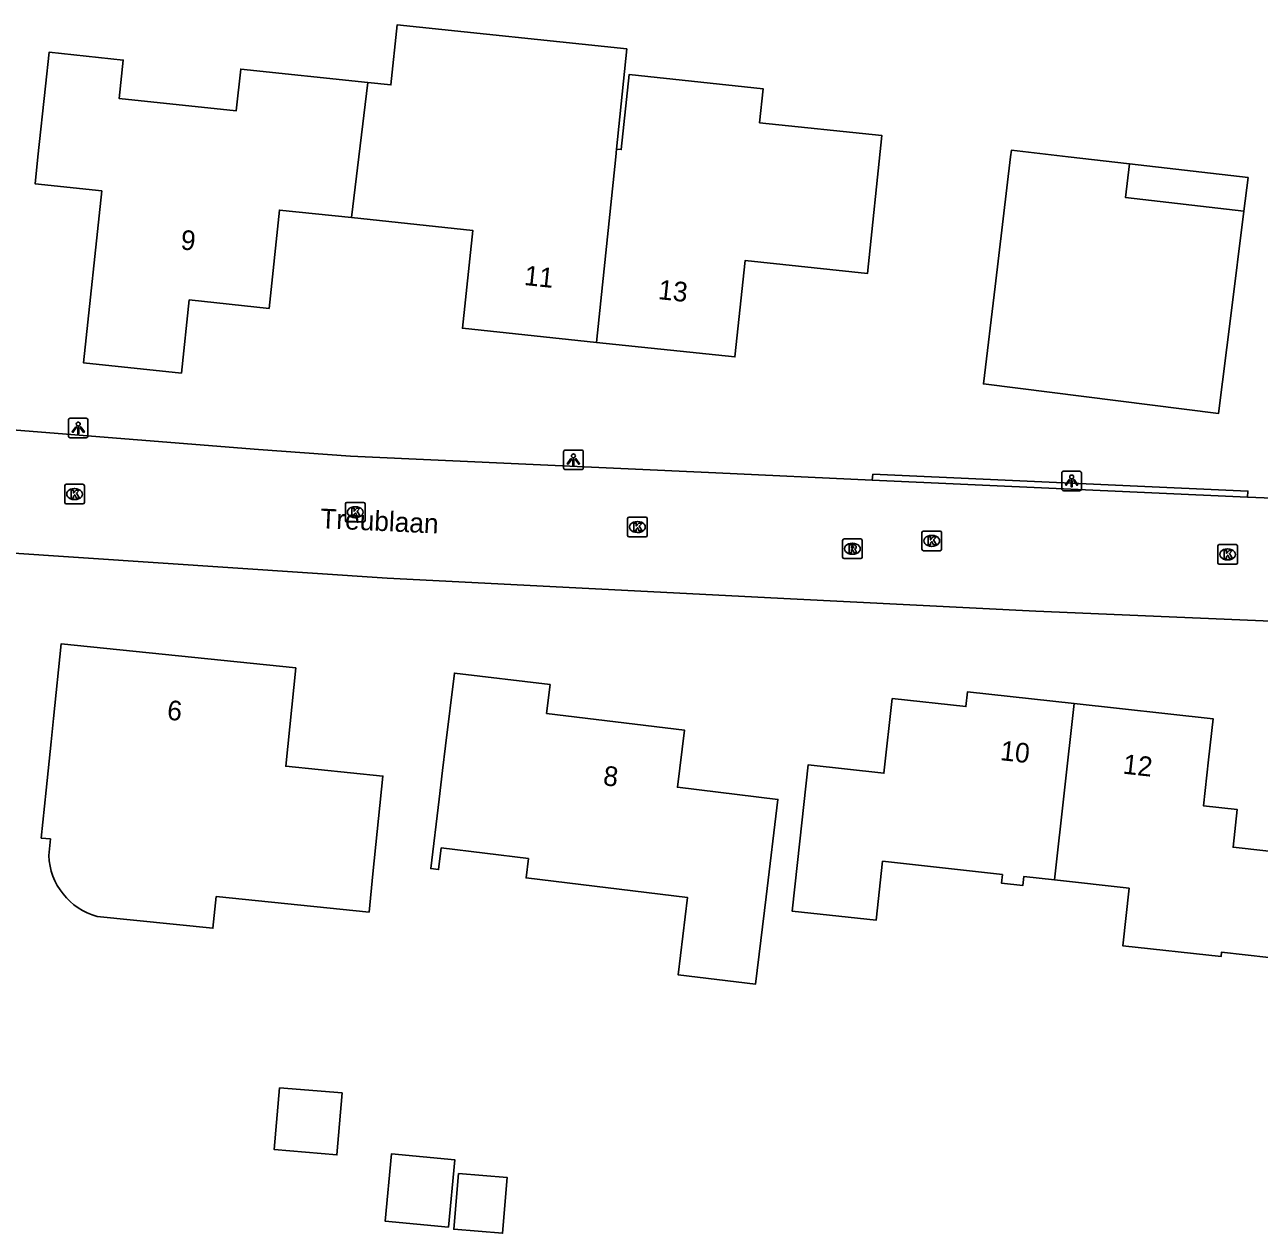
# Model space of a CAD drawing. Extents: x 162157 to 163165, y 378998 to 380775.
# Drawn here: x 162351.3 to 162414.1, y 380445.2 to 380506.7 of the extents above; entities that cross this region are included whole.
import ezdxf

# ---------------------------------------------------------------- set-up
doc = ezdxf.new("R2010")
doc.units = 0
for name, color, linetype in [('IMGEO_Groenvoorziening', 7, 'Continuous'), ('IMGEO_Kolk', 7, 'Continuous'), ('IMGEO_Lichtpunt', 7, 'Continuous'), ('IMGEO_Openbare_ruimte_label', 7, 'Continuous'), ('IMGEO_Pand', 7, 'Continuous'), ('IMGEO_Pand_nummerreeks', 7, 'Continuous'), ('IMGEO_Pand_overbouw', 7, 'Continuous'), ('IMGEO_Rijbaan_lokaal_open', 7, 'Continuous'), ('IMGEO_Rioolput', 7, 'Continuous')]:
    doc.layers.add(name, color=color, linetype=linetype)

msp = doc.modelspace()

# ---------------------------------------------------------------- linework, layer by layer
at = {"layer": 'IMGEO_Groenvoorziening'}
msp.add_lwpolyline([(162394.448, 380483.533), (162394.48, 380483.836), (162413.564, 380482.98), (162413.537, 380482.662)], dxfattribs=at)
at = {"layer": 'IMGEO_Kolk'}
for p, q in [((162353.354, 380482.4), (162353.354, 380483.252)), ((162353.429, 380483.326), (162354.281, 380483.326)), ((162354.355, 380483.252), (162354.355, 380482.4)), ((162353.842, 380483.106), (162353.867, 380483.106)), ((162354.281, 380482.326), (162353.429, 380482.326)), ((162353.865, 380482.546), (162353.84, 380482.546)), ((162367.637, 380481.48), (162367.637, 380482.332)), ((162367.712, 380482.406), (162368.564, 380482.406)), ((162368.125, 380482.186), (162368.15, 380482.186)), ((162368.638, 380482.332), (162368.638, 380481.48)), ((162368.564, 380481.406), (162367.712, 380481.406)), ((162368.148, 380481.626), (162368.123, 380481.626)), ((162381.995, 380480.724), (162381.995, 380481.576)), ((162382.07, 380481.65), (162382.922, 380481.65)), ((162382.483, 380481.43), (162382.508, 380481.43)), ((162382.996, 380481.576), (162382.996, 380480.724)), ((162382.506, 380480.87), (162382.481, 380480.87)), ((162396.975, 380480.02), (162396.975, 380480.872)), ((162397.05, 380480.946), (162397.902, 380480.946)), ((162397.463, 380480.726), (162397.488, 380480.726)), ((162397.976, 380480.872), (162397.976, 380480.02)), ((162382.922, 380480.65), (162382.07, 380480.65)), ((162397.486, 380480.166), (162397.461, 380480.166)), ((162412.033, 380479.33), (162412.033, 380480.182)), ((162412.108, 380480.256), (162412.96, 380480.256)), ((162413.034, 380480.182), (162413.034, 380479.33)), ((162397.902, 380479.946), (162397.05, 380479.946)), ((162412.544, 380479.476), (162412.519, 380479.476)), ((162412.521, 380480.036), (162412.546, 380480.036)), ((162412.96, 380479.256), (162412.108, 380479.256))]:
    msp.add_line(p, q, dxfattribs=at)
for points in [[(162353.354, 380482.4), (162353.354, 380483.252)], [(162353.429, 380483.326), (162354.281, 380483.326)], [(162354.355, 380483.252), (162354.355, 380482.4)], [(162353.675, 380483.026), (162353.798, 380483.026), (162353.798, 380482.875), (162353.928, 380483.026), (162354.092, 380483.026), (162353.946, 380482.875), (162354.099, 380482.626), (162353.947, 380482.626), (162353.862, 380482.79), (162353.798, 380482.723), (162353.798, 380482.626), (162353.675, 380482.626), (162353.675, 380483.026)], [(162354.281, 380482.326), (162353.429, 380482.326)], [(162367.637, 380481.48), (162367.637, 380482.332)], [(162367.712, 380482.406), (162368.564, 380482.406)], [(162367.958, 380482.106), (162368.081, 380482.106), (162368.081, 380481.955), (162368.211, 380482.106), (162368.375, 380482.106), (162368.229, 380481.955), (162368.382, 380481.706), (162368.23, 380481.706), (162368.145, 380481.87), (162368.081, 380481.803), (162368.081, 380481.706), (162367.958, 380481.706), (162367.958, 380482.106)], [(162368.638, 380482.332), (162368.638, 380481.48)], [(162368.564, 380481.406), (162367.712, 380481.406)], [(162381.995, 380480.724), (162381.995, 380481.576)], [(162382.07, 380481.65), (162382.922, 380481.65)], [(162382.316, 380481.35), (162382.439, 380481.35), (162382.439, 380481.199), (162382.569, 380481.35), (162382.733, 380481.35), (162382.587, 380481.199), (162382.74, 380480.95), (162382.588, 380480.95), (162382.503, 380481.114), (162382.439, 380481.047), (162382.439, 380480.95), (162382.316, 380480.95), (162382.316, 380481.35)], [(162382.996, 380481.576), (162382.996, 380480.724)], [(162396.975, 380480.02), (162396.975, 380480.872)], [(162397.05, 380480.946), (162397.902, 380480.946)], [(162397.976, 380480.872), (162397.976, 380480.02)], [(162382.922, 380480.65), (162382.07, 380480.65)], [(162397.296, 380480.646), (162397.419, 380480.646), (162397.419, 380480.495), (162397.549, 380480.646), (162397.713, 380480.646), (162397.567, 380480.495), (162397.72, 380480.246), (162397.568, 380480.246), (162397.483, 380480.41), (162397.419, 380480.343), (162397.419, 380480.246), (162397.296, 380480.246), (162397.296, 380480.646)], [(162412.033, 380479.33), (162412.033, 380480.182)], [(162412.108, 380480.256), (162412.96, 380480.256)], [(162413.034, 380480.182), (162413.034, 380479.33)], [(162397.902, 380479.946), (162397.05, 380479.946)], [(162412.354, 380479.956), (162412.477, 380479.956), (162412.477, 380479.805), (162412.607, 380479.956), (162412.771, 380479.956), (162412.625, 380479.805), (162412.778, 380479.556), (162412.626, 380479.556), (162412.541, 380479.72), (162412.477, 380479.653), (162412.477, 380479.556), (162412.354, 380479.556), (162412.354, 380479.956)], [(162412.96, 380479.256), (162412.108, 380479.256)]]:
    msp.add_lwpolyline(points, dxfattribs=at)
for centre, start, end in [((162353.431, 380483.25), 91.55205, 178.44795), ((162353.431, 380483.25), 91.55205, 178.44795), ((162354.279, 380483.25), 1.55205, 88.44795), ((162354.279, 380483.25), 1.55205, 88.44795), ((162353.431, 380482.402), 181.55205, 268.44795), ((162353.431, 380482.402), 181.55205, 268.44795), ((162354.279, 380482.402), 271.55205, 358.44795), ((162354.279, 380482.402), 271.55205, 358.44795), ((162367.714, 380482.33), 91.55205, 178.44795), ((162367.714, 380482.33), 91.55205, 178.44795), ((162368.562, 380482.33), 1.55205, 88.44795), ((162368.562, 380482.33), 1.55205, 88.44795), ((162367.714, 380481.482), 181.55205, 268.44795), ((162367.714, 380481.482), 181.55205, 268.44795), ((162368.562, 380481.482), 271.55205, 358.44795), ((162368.562, 380481.482), 271.55205, 358.44795), ((162382.072, 380481.574), 91.55205, 178.44795), ((162382.072, 380481.574), 91.55205, 178.44795), ((162382.92, 380481.574), 1.55205, 88.44795), ((162382.92, 380481.574), 1.55205, 88.44795), ((162382.072, 380480.726), 181.55205, 268.44795), ((162382.072, 380480.726), 181.55205, 268.44795), ((162382.92, 380480.726), 271.55205, 358.44795), ((162382.92, 380480.726), 271.55205, 358.44795), ((162397.052, 380480.87), 91.55205, 178.44795), ((162397.052, 380480.87), 91.55205, 178.44795), ((162397.9, 380480.87), 1.55205, 88.44795), ((162397.9, 380480.87), 1.55205, 88.44795), ((162412.11, 380480.18), 91.55205, 178.44795), ((162412.11, 380480.18), 91.55205, 178.44795), ((162412.958, 380480.18), 1.55205, 88.44795), ((162412.958, 380480.18), 1.55205, 88.44795), ((162397.052, 380480.022), 181.55205, 268.44795), ((162397.052, 380480.022), 181.55205, 268.44795), ((162397.9, 380480.022), 271.55205, 358.44795), ((162397.9, 380480.022), 271.55205, 358.44795), ((162412.11, 380479.332), 181.55205, 268.44795), ((162412.11, 380479.332), 181.55205, 268.44795), ((162412.958, 380479.332), 271.55205, 358.44795), ((162412.958, 380479.332), 271.55205, 358.44795)]:
    msp.add_arc(centre, 0.0765, start, end, dxfattribs=at)
for centre, major_axis, ratio, start_param, end_param in [((162353.841, 380482.826), (-0.387, 0.002), 0.722429, 4.712389, 7.853982), ((162353.866, 380482.826), (-0.39, 0.002), 0.717154, 1.570796, 4.712389), ((162368.124, 380481.906), (-0.387, 0.002), 0.722429, 4.712389, 7.853982), ((162368.149, 380481.906), (-0.39, 0.002), 0.717154, 1.570796, 4.712389), ((162382.482, 380481.15), (-0.387, 0.002), 0.722429, 4.712389, 7.853982), ((162382.507, 380481.15), (-0.39, 0.002), 0.717154, 1.570796, 4.712389), ((162397.462, 380480.446), (-0.387, 0.002), 0.722429, 4.712389, 7.853982), ((162397.487, 380480.446), (-0.39, 0.002), 0.717154, 1.570796, 4.712389), ((162412.52, 380479.756), (-0.387, 0.002), 0.722429, 4.712389, 7.853982), ((162412.545, 380479.756), (-0.39, 0.002), 0.717154, 1.570796, 4.712389)]:
    msp.add_ellipse(centre, major_axis=major_axis, ratio=ratio, start_param=start_param, end_param=end_param, dxfattribs=at)
at = {"layer": 'IMGEO_Lichtpunt'}
for p, q in [((162353.541, 380486.594), (162353.541, 380485.787)), ((162353.541, 380486.594), (162353.541, 380485.787)), ((162354.443, 380486.689), (162353.635, 380486.689)), ((162354.443, 380486.689), (162353.635, 380486.689)), ((162354.537, 380485.787), (162354.537, 380486.594)), ((162354.537, 380485.787), (162354.537, 380486.594)), ((162353.635, 380485.693), (162354.443, 380485.693)), ((162353.635, 380485.693), (162354.443, 380485.693)), ((162378.742, 380484.973), (162378.742, 380484.166)), ((162378.742, 380484.973), (162378.742, 380484.166)), ((162379.644, 380485.068), (162378.836, 380485.068)), ((162379.644, 380485.068), (162378.836, 380485.068)), ((162379.738, 380484.166), (162379.738, 380484.973)), ((162379.738, 380484.166), (162379.738, 380484.973)), ((162378.836, 380484.072), (162379.644, 380484.072)), ((162378.836, 380484.072), (162379.644, 380484.072)), ((162404.095, 380483.899), (162404.095, 380483.092)), ((162404.095, 380483.899), (162404.095, 380483.092)), ((162404.997, 380483.994), (162404.189, 380483.994)), ((162404.997, 380483.994), (162404.189, 380483.994)), ((162405.091, 380483.092), (162405.091, 380483.899)), ((162405.091, 380483.092), (162405.091, 380483.899)), ((162404.189, 380482.998), (162404.997, 380482.998)), ((162404.189, 380482.998), (162404.997, 380482.998))]:
    msp.add_line(p, q, dxfattribs=at)
for points in [[(162353.915, 380486.258), (162353.954, 380486.23), (162353.766, 380485.968), (162353.728, 380485.995), (162353.915, 380486.258)], [(162354.017, 380486.21), (162354.064, 380486.21), (162354.064, 380485.888), (162354.017, 380485.888), (162354.017, 380486.21)], [(162354.127, 380486.23), (162354.165, 380486.257), (162354.352, 380485.995), (162354.313, 380485.967), (162354.127, 380486.23)], [(162379.116, 380484.637), (162379.155, 380484.609), (162378.967, 380484.347), (162378.929, 380484.374), (162379.116, 380484.637)], [(162379.218, 380484.589), (162379.265, 380484.589), (162379.265, 380484.267), (162379.218, 380484.267), (162379.218, 380484.589)], [(162379.328, 380484.609), (162379.366, 380484.636), (162379.553, 380484.374), (162379.514, 380484.346), (162379.328, 380484.609)], [(162404.469, 380483.563), (162404.508, 380483.535), (162404.32, 380483.273), (162404.282, 380483.3), (162404.469, 380483.563)], [(162404.571, 380483.515), (162404.618, 380483.515), (162404.618, 380483.193), (162404.571, 380483.193), (162404.571, 380483.515)], [(162404.681, 380483.535), (162404.719, 380483.562), (162404.906, 380483.3), (162404.867, 380483.272), (162404.681, 380483.535)]]:
    msp.add_lwpolyline(points, dxfattribs=at)
for centre in [(162354.04, 380486.392), (162379.241, 380484.771), (162404.594, 380483.697)]:
    msp.add_circle(centre, 0.0994, dxfattribs=at)
for centre, start, end in [((162353.635, 380486.594), 90, 180), ((162353.635, 380486.594), 90, 180), ((162354.443, 380486.594), 0, 90), ((162354.443, 380486.594), 0, 90), ((162353.635, 380485.787), 180, 270), ((162353.635, 380485.787), 180, 270), ((162354.443, 380485.787), 270, 0), ((162354.443, 380485.787), 270, 360), ((162378.836, 380484.973), 90, 180), ((162378.836, 380484.973), 90, 180), ((162379.644, 380484.973), 0, 90), ((162379.644, 380484.973), 0, 90), ((162378.836, 380484.166), 180, 270), ((162378.836, 380484.166), 180, 270), ((162379.644, 380484.166), 270, 0), ((162379.644, 380484.166), 270, 360), ((162404.189, 380483.899), 90, 180), ((162404.189, 380483.899), 90, 180), ((162404.997, 380483.899), 0, 90), ((162404.997, 380483.899), 0, 90), ((162404.189, 380483.092), 180, 270), ((162404.189, 380483.092), 180, 270), ((162404.997, 380483.092), 270, 0), ((162404.997, 380483.092), 270, 360)]:
    msp.add_arc(centre, 0.0946, start, end, dxfattribs=at)
at = {"layer": 'IMGEO_Pand'}
for points in [[(162368.778, 380503.784), (162369.955, 380503.66), (162370.278, 380506.722), (162381.957, 380505.491), (162381.432, 380500.389)], [(162367.954, 380496.9), (162364.278, 380497.288), (162363.751, 380492.28), (162359.686, 380492.708), (162359.293, 380488.983), (162354.315, 380489.507), (162355.237, 380498.264), (162351.845, 380498.621), (162351.991, 380500), (162352.371, 380503.594), (162352.553, 380505.32), (162356.329, 380504.923), (162356.123, 380502.968), (162362.085, 380502.34), (162362.309, 380504.466), (162368.778, 380503.784)], [(162381.432, 380500.389), (162381.673, 380500.365), (162382.076, 380504.181), (162388.896, 380503.463), (162388.713, 380501.732), (162394.935, 380501.077), (162394.203, 380494.054), (162387.973, 380494.711), (162387.456, 380489.808), (162380.419, 380490.549)], [(162368.778, 380503.784), (162368.325, 380500), (162367.954, 380496.9)], [(162380.419, 380490.549), (162381.392, 380500), (162381.432, 380500.389)], [(162404.422, 380500), (162407.532, 380499.643), (162407.335, 380497.922), (162413.36, 380497.229), (162412.694, 380491.899), (162412.073, 380486.937), (162400.102, 380488.433), (162400.697, 380493.398), (162401.485, 380500), (162401.525, 380500.333), (162404.422, 380500)], [(162380.419, 380490.549), (162373.589, 380491.269), (162374.114, 380496.251), (162367.954, 380496.9)], [(162352.543, 380464.429), (162352.629, 380465.269), (162352.157, 380465.317), (162352.406, 380467.763), (162352.657, 380470.222), (162352.778, 380471.406), (162353.165, 380475.196), (162365.113, 380473.976), (162364.602, 380468.972), (162369.546, 380468.468), (162369.038, 380463.494), (162368.839, 380461.546), (162361.063, 380462.34), (162360.898, 380460.728), (162355.01, 380461.328)], [(162372.514, 380464.814), (162372.38, 380463.711), (162371.976, 380463.76), (162372.405, 380467.299), (162372.582, 380468.755), (162372.735, 380470.013), (162373.184, 380473.718), (162378.053, 380473.128), (162377.875, 380471.662), (162384.887, 380470.811), (162384.534, 380467.902), (162389.65, 380467.282), (162389.048, 380462.319), (162388.509, 380457.881), (162384.568, 380458.359), (162385.045, 380462.294), (162376.828, 380463.291), (162376.947, 380464.276), (162372.514, 380464.814)], [(162403.714, 380463.184), (162402.154, 380463.356), (162402.104, 380462.901), (162401.019, 380463.021), (162401.068, 380463.46), (162394.973, 380464.132), (162394.643, 380461.13), (162390.366, 380461.601), (162390.638, 380464.068), (162391.185, 380469.037), (162395.043, 380468.612), (162395.462, 380472.421), (162399.216, 380472.008), (162399.3, 380472.767), (162404.725, 380472.169)], [(162404.725, 380472.169), (162411.795, 380471.39), (162411.566, 380469.306), (162411.307, 380466.957), (162413.019, 380466.768), (162412.808, 380464.85), (162416.146, 380464.482), (162416.25, 380465.429), (162416.532, 380465.398), (162418.164, 380465.218), (162417.424, 380458.495), (162415.792, 380458.675), (162415.839, 380459.103), (162412.22, 380459.501), (162412.196, 380459.282), (162407.194, 380459.833), (162407.517, 380462.765), (162403.714, 380463.184)], [(162403.714, 380463.184), (162404.725, 380472.169)], [(162364.283, 380452.609), (162364.019, 380449.457), (162367.205, 380449.19), (162367.468, 380452.342), (162364.283, 380452.609)], [(162372.883, 380445.516), (162369.657, 380445.821), (162369.981, 380449.24), (162373.207, 380448.934), (162372.883, 380445.516)], [(162373.387, 380448.242), (162375.876, 380448.033), (162375.638, 380445.196), (162373.149, 380445.405), (162373.387, 380448.242)]]:
    msp.add_lwpolyline(points, dxfattribs=at)
msp.add_arc((162355.889, 380464.559), 3.349, 182.23136, 254.77663, dxfattribs=at)
at = {"layer": 'IMGEO_Pand_overbouw'}
msp.add_lwpolyline([(162413.575, 380498.948), (162407.532, 380499.643), (162407.335, 380497.922), (162413.36, 380497.229)], close=True, dxfattribs=at)
at = {"layer": 'IMGEO_Rijbaan_lokaal_open'}
for points in [[(162293.655, 380492.079), (162303.34, 380490.896), (162325.756, 380488.348), (162336.339, 380487.405), (162344.723, 380486.566), (162363.222, 380485.105), (162367.902, 380484.763), (162386.483, 380483.904), (162394.448, 380483.533)], [(162394.448, 380483.533), (162413.537, 380482.662)], [(162413.537, 380482.662), (162423.383, 380482.272)], [(162419.523, 380476.156), (162402.779, 380476.875), (162390.293, 380477.488), (162369.755, 380478.546), (162350.248, 380479.858)]]:
    msp.add_lwpolyline(points, dxfattribs=at)
at = {"layer": 'IMGEO_Rioolput'}
for p, q in [((162392.937, 380479.617), (162392.937, 380480.469)), ((162393.012, 380480.543), (162393.864, 380480.543)), ((162393.425, 380480.323), (162393.45, 380480.323)), ((162393.938, 380480.469), (162393.938, 380479.617)), ((162393.864, 380479.543), (162393.012, 380479.543)), ((162393.448, 380479.763), (162393.423, 380479.763))]:
    msp.add_line(p, q, dxfattribs=at)
for points in [[(162392.937, 380479.617), (162392.937, 380480.469)], [(162393.012, 380480.543), (162393.864, 380480.543)], [(162393.526, 380480.241), (162393.274, 380480.243), (162393.274, 380479.843)], [(162393.452, 380480.162), (162393.398, 380480.162), (162393.398, 380480.081)], [(162393.938, 380480.469), (162393.938, 380479.617)], [(162393.864, 380479.543), (162393.012, 380479.543)], [(162393.274, 380479.843), (162393.398, 380479.843), (162393.398, 380480.005), (162393.409, 380480.005)], [(162393.398, 380480.081), (162393.45, 380480.081)], [(162393.456, 380479.976), (162393.527, 380479.843), (162393.667, 380479.843), (162393.602, 380479.969)]]:
    msp.add_lwpolyline(points, dxfattribs=at)
for centre, radius, start, end in [((162393.014, 380480.467), 0.0765, 91.55205, 178.44795), ((162393.014, 380480.467), 0.0765, 91.55205, 178.44795), ((162393.458, 380480.066), 0.0964, 77.00612, 93.18647), ((162393.472, 380480.123), 0.0378, 276.66336, 79.67722), ((162393.525, 380480.131), 0.109, 350.36119, 89.41601), ((162393.523, 380480.131), 0.112, 277.58423, 350.98172), ((162393.862, 380480.467), 0.0765, 1.55205, 88.44795), ((162393.862, 380480.467), 0.0765, 1.55205, 88.44795), ((162393.014, 380479.619), 0.0765, 181.55205, 268.44795), ((162393.014, 380479.619), 0.0765, 181.55205, 268.44795), ((162393.408, 380479.952), 0.0533, 26.02933, 88.69889), ((162393.434, 380480.27), 0.19, 274.7715, 282.96867), ((162393.507, 380479.916), 0.108, 29.51342, 73.79051), ((162393.862, 380479.619), 0.0765, 271.55205, 358.44795), ((162393.862, 380479.619), 0.0765, 271.55205, 358.44795)]:
    msp.add_arc(centre, radius, start, end, dxfattribs=at)
for centre, major_axis, ratio, start_param, end_param in [((162393.424, 380480.043), (-0.387, 0.002), 0.722429, 4.712389, 7.853982), ((162393.449, 380480.043), (-0.39, 0.002), 0.717154, 1.570796, 4.712389)]:
    msp.add_ellipse(centre, major_axis=major_axis, ratio=ratio, start_param=start_param, end_param=end_param, dxfattribs=at)

# ---------------------------------------------------------------- texts
at = {"layer": 'IMGEO_Openbare_ruimte_label'}
msp.add_text('Treublaan', height=1, rotation=357.36362, dxfattribs=at).set_placement((162366.341, 380481.093))
at = {"layer": 'IMGEO_Pand_nummerreeks'}
for s, rotation, p in [('9', 353.98953, (162359.219, 380495.291)), ('11', 353.98394, (162376.703, 380493.475)), ('13', 353.98562, (162383.521, 380492.756)), ('6', 354.16978, (162358.531, 380471.351)), ('10', 353.71115, (162400.926, 380469.288)), ('12', 353.70892, (162407.167, 380468.6)), ('8', 353.08023, (162380.717, 380468.014))]:
    msp.add_text(s, height=1, rotation=rotation, dxfattribs=at).set_placement(p)

doc.saveas('drawing.dxf')
